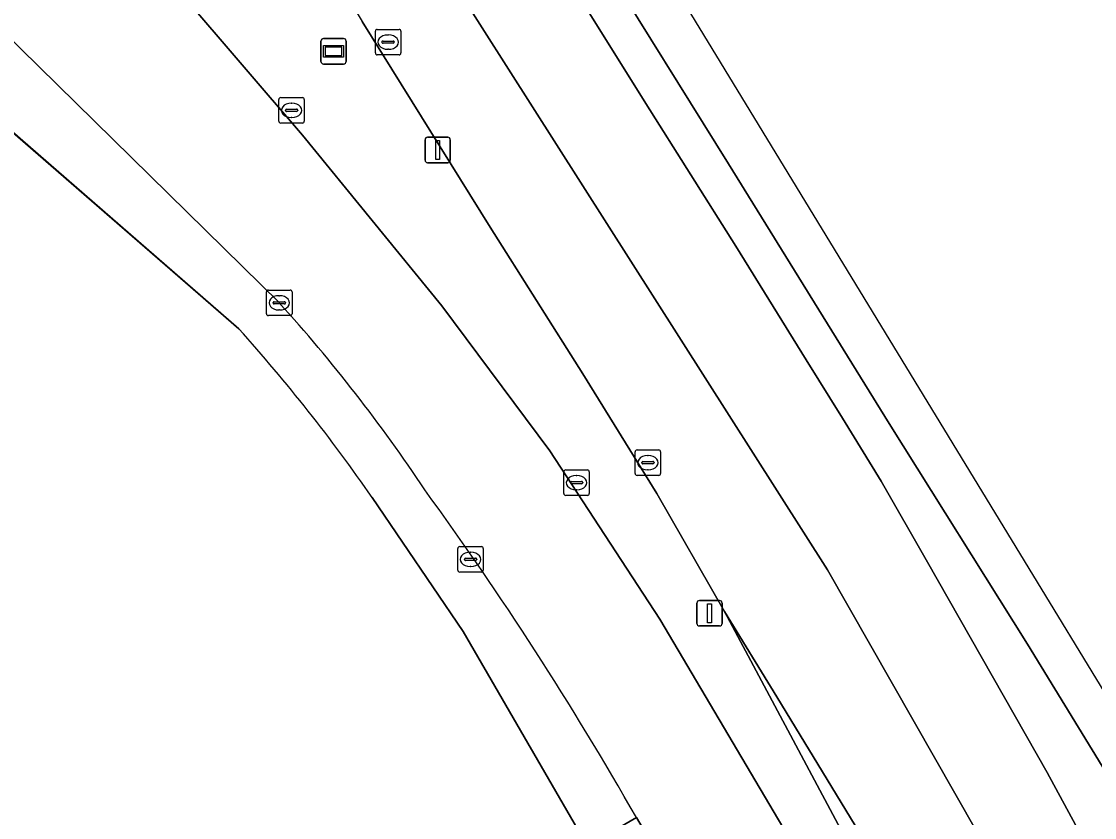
# Model space of a CAD drawing. Extents: x 158132 to 159664, y 385256 to 387218.
# Drawn here: x 159568.91 to 159611, y 385966.28 to 385997.49 of the extents above; entities that cross this region are included whole.
import ezdxf

# ---------------------------------------------------------------- set-up
doc = ezdxf.new("R2010")
doc.units = 0
for name, color, linetype in [('IMGEO_Berm_groen', 7, 'Continuous'), ('IMGEO_Berm_open', 7, 'Continuous'), ('IMGEO_Groenvoorziening', 7, 'Continuous'), ('IMGEO_Kolk', 7, 'Continuous'), ('IMGEO_Lichtmast', 7, 'Continuous'), ('IMGEO_Rijbaan_lokaal_open', 7, 'Continuous'), ('IMGEO_Rijbaan_regionaal_gesloten', 7, 'Continuous'), ('IMGEO_Verklikker', 7, 'Continuous'), ('IMGEO_Voetpad_open', 7, 'Continuous')]:
    doc.layers.add(name, color=color, linetype=linetype)

msp = doc.modelspace()

# ---------------------------------------------------------------- linework, layer by layer
at = {"layer": 'IMGEO_Berm_groen'}
msp.add_lwpolyline([(159575.204, 385998.555), (159579.934, 385993.03), (159585.402, 385986.335), (159589.628, 385980.657), (159593.949, 385974.057), (159597.879, 385967.409), (159602.91, 385958.899), (159608.296, 385949.322), (159611.008, 385944.38), (159614.046, 385939.227), (159614.705, 385939.573), (159611.619, 385945.057), (159601.152, 385965.61), (159596.488, 385974.358), (159593.823, 385978.986), (159590.929, 385983.677), (159587.286, 385989.429), (159582.268, 385997.49)], dxfattribs=at)
at = {"layer": 'IMGEO_Berm_open'}
for points in [[(159650.819, 385904.784), (159650.138, 385905.881), (159648.364, 385908.74), (159641.537, 385919.55), (159638.579, 385924.4), (159635.134, 385930.142), (159632.602, 385934.24), (159629.345, 385939.311), (159624.937, 385946.415), (159622.026, 385951.054), (159617.678, 385958.128), (159613.436, 385964.792), (159608.363, 385973.078), (159602.941, 385981.726), (159596.646, 385991.907), (159591.605, 386000)], [(159590.289, 385999.259), (159593.396, 385994.269), (159596.933, 385988.677), (159599.683, 385984.229), (159601.113, 385981.934), (159602.622, 385979.469), (159604.449, 385976.284), (159609.132, 385968.039), (159611.944, 385962.856), (159614.131, 385959.461), (159617.02, 385955.345), (159626.869, 385941.335), (159627.24, 385940.801), (159632.235, 385932.811), (159633.744, 385930.178), (159648.597, 385904.404), (159649.117, 385903.501)]]:
    msp.add_lwpolyline(points, dxfattribs=at)
at = {"layer": 'IMGEO_Groenvoorziening'}
for points in [[(159577.44, 385985.433), (159567.428, 385994.122), (159510.141, 385907.831), (159512.212, 385906.441), (159526.404, 385897.167)], [(159591.547, 385964.41), (159586.231, 385973.567), (159582.66, 385978.825)]]:
    msp.add_lwpolyline(points, dxfattribs=at)
msp.add_arc((159528.673, 385941.544), 65.609, 34.62746, 41.9866, dxfattribs=at)
at = {"layer": 'IMGEO_Kolk'}
for p, q in [((159582.79, 385996.252), (159582.79, 385997.104)), ((159582.865, 385997.178), (159583.717, 385997.178)), ((159583.278, 385996.958), (159583.303, 385996.958)), ((159583.791, 385997.104), (159583.791, 385996.252)), ((159583.049, 385996.672), (159583.049, 385996.684)), ((159583.487, 385996.635), (159583.089, 385996.635)), ((159583.092, 385996.721), (159583.49, 385996.721)), ((159583.533, 385996.684), (159583.533, 385996.672)), ((159583.717, 385996.178), (159582.865, 385996.178)), ((159583.301, 385996.398), (159583.276, 385996.398)), ((159579.002, 385993.578), (159579.002, 385994.43)), ((159579.077, 385994.504), (159579.929, 385994.504)), ((159580.003, 385994.43), (159580.003, 385993.578)), ((159579.261, 385993.998), (159579.261, 385994.01)), ((159579.699, 385993.961), (159579.301, 385993.961)), ((159579.304, 385994.047), (159579.702, 385994.047)), ((159579.49, 385994.284), (159579.515, 385994.284)), ((159579.745, 385994.01), (159579.745, 385993.998)), ((159579.513, 385993.724), (159579.488, 385993.724)), ((159579.929, 385993.504), (159579.077, 385993.504)), ((159578.519, 385986.032), (159578.519, 385986.884)), ((159578.594, 385986.958), (159579.446, 385986.958)), ((159579.52, 385986.884), (159579.52, 385986.032)), ((159578.778, 385986.452), (159578.778, 385986.464)), ((159579.216, 385986.415), (159578.818, 385986.415)), ((159578.821, 385986.501), (159579.219, 385986.501)), ((159579.007, 385986.738), (159579.032, 385986.738)), ((159579.262, 385986.464), (159579.262, 385986.452)), ((159579.446, 385985.958), (159578.594, 385985.958)), ((159579.03, 385986.178), (159579.005, 385986.178)), ((159592.977, 385979.765), (159592.977, 385980.617)), ((159593.052, 385980.691), (159593.904, 385980.691)), ((159593.978, 385980.617), (159593.978, 385979.765)), ((159593.236, 385980.185), (159593.236, 385980.197)), ((159593.674, 385980.148), (159593.276, 385980.148)), ((159593.279, 385980.234), (159593.677, 385980.234)), ((159593.465, 385980.471), (159593.49, 385980.471)), ((159593.72, 385980.197), (159593.72, 385980.185)), ((159590.179, 385978.983), (159590.179, 385979.835)), ((159590.254, 385979.909), (159591.106, 385979.909)), ((159590.667, 385979.689), (159590.692, 385979.689)), ((159591.18, 385979.835), (159591.18, 385978.983)), ((159593.904, 385979.691), (159593.052, 385979.691)), ((159593.488, 385979.911), (159593.463, 385979.911)), ((159590.438, 385979.403), (159590.438, 385979.415)), ((159590.876, 385979.366), (159590.478, 385979.366)), ((159590.481, 385979.452), (159590.879, 385979.452)), ((159590.922, 385979.415), (159590.922, 385979.403)), ((159591.106, 385978.909), (159590.254, 385978.909)), ((159590.69, 385979.129), (159590.665, 385979.129)), ((159586.021, 385975.973), (159586.021, 385976.825)), ((159586.096, 385976.899), (159586.948, 385976.899)), ((159587.022, 385976.825), (159587.022, 385975.973)), ((159586.28, 385976.393), (159586.28, 385976.405)), ((159586.718, 385976.356), (159586.32, 385976.356)), ((159586.323, 385976.442), (159586.721, 385976.442)), ((159586.509, 385976.679), (159586.534, 385976.679)), ((159586.764, 385976.405), (159586.764, 385976.393)), ((159586.948, 385975.899), (159586.096, 385975.899)), ((159586.532, 385976.119), (159586.507, 385976.119))]:
    msp.add_line(p, q, dxfattribs=at)
for points in [[(159582.79, 385996.252), (159582.79, 385997.104)], [(159582.865, 385997.178), (159583.717, 385997.178)], [(159583.791, 385997.104), (159583.791, 385996.252)], [(159583.717, 385996.178), (159582.865, 385996.178)], [(159579.002, 385993.578), (159579.002, 385994.43)], [(159579.077, 385994.504), (159579.929, 385994.504)], [(159580.003, 385994.43), (159580.003, 385993.578)], [(159579.929, 385993.504), (159579.077, 385993.504)], [(159578.519, 385986.032), (159578.519, 385986.884)], [(159578.594, 385986.958), (159579.446, 385986.958)], [(159579.52, 385986.884), (159579.52, 385986.032)], [(159579.446, 385985.958), (159578.594, 385985.958)], [(159592.977, 385979.765), (159592.977, 385980.617)], [(159593.052, 385980.691), (159593.904, 385980.691)], [(159593.978, 385980.617), (159593.978, 385979.765)], [(159590.179, 385978.983), (159590.179, 385979.835)], [(159590.254, 385979.909), (159591.106, 385979.909)], [(159591.18, 385979.835), (159591.18, 385978.983)], [(159593.904, 385979.691), (159593.052, 385979.691)], [(159591.106, 385978.909), (159590.254, 385978.909)], [(159586.021, 385975.973), (159586.021, 385976.825)], [(159586.096, 385976.899), (159586.948, 385976.899)], [(159587.022, 385976.825), (159587.022, 385975.973)], [(159586.948, 385975.899), (159586.096, 385975.899)]]:
    msp.add_lwpolyline(points, dxfattribs=at)
for centre, radius, start, end in [((159582.867, 385997.102), 0.0765, 91.552, 178.448), ((159582.867, 385997.102), 0.0765, 91.552, 178.448), ((159583.715, 385997.102), 0.0765, 1.552, 88.448), ((159583.715, 385997.102), 0.0765, 1.552, 88.448), ((159583.089, 385996.681), 0.0403, 85.8775, 175.7526), ((159583.086, 385996.671), 0.0366, 178.938, 274.7102), ((159583.49, 385996.678), 0.043, 264.8664, 352.4533), ((159583.494, 385996.683), 0.0386, 1.7309, 96.639), ((159582.867, 385996.254), 0.0765, 181.552, 268.448), ((159582.867, 385996.254), 0.0765, 181.552, 268.448), ((159583.715, 385996.254), 0.0765, 271.552, 358.448), ((159583.715, 385996.254), 0.0765, 271.552, 358.448), ((159579.079, 385994.428), 0.0765, 91.552, 178.448), ((159579.079, 385994.428), 0.0765, 91.552, 178.448), ((159579.927, 385994.428), 0.0765, 1.552, 88.448), ((159579.927, 385994.428), 0.0765, 1.552, 88.448), ((159579.301, 385994.007), 0.0403, 85.8775, 175.7526), ((159579.298, 385993.997), 0.0366, 178.938, 274.7102), ((159579.702, 385994.004), 0.043, 264.8664, 352.4533), ((159579.706, 385994.009), 0.0386, 1.7309, 96.639), ((159579.079, 385993.58), 0.0765, 181.552, 268.448), ((159579.079, 385993.58), 0.0765, 181.552, 268.448), ((159579.927, 385993.58), 0.0765, 271.552, 358.448), ((159579.927, 385993.58), 0.0765, 271.552, 358.448), ((159578.596, 385986.882), 0.0765, 91.552, 178.448), ((159578.596, 385986.882), 0.0765, 91.552, 178.448), ((159579.444, 385986.882), 0.0765, 1.552, 88.448), ((159579.444, 385986.882), 0.0765, 1.552, 88.448), ((159578.818, 385986.461), 0.0403, 85.8775, 175.7526), ((159578.815, 385986.451), 0.0366, 178.938, 274.7102), ((159579.219, 385986.458), 0.043, 264.8664, 352.4533), ((159579.223, 385986.463), 0.0386, 1.7309, 96.639), ((159578.596, 385986.034), 0.0765, 181.552, 268.448), ((159578.596, 385986.034), 0.0765, 181.552, 268.448), ((159579.444, 385986.034), 0.0765, 271.552, 358.448), ((159579.444, 385986.034), 0.0765, 271.552, 358.448), ((159593.054, 385980.615), 0.0765, 91.552, 178.448), ((159593.054, 385980.615), 0.0765, 91.552, 178.448), ((159593.902, 385980.615), 0.0765, 1.552, 88.448), ((159593.902, 385980.615), 0.0765, 1.552, 88.448), ((159593.276, 385980.194), 0.0403, 85.8775, 175.7526), ((159593.273, 385980.184), 0.0366, 178.938, 274.7102), ((159593.677, 385980.191), 0.043, 264.8664, 352.4533), ((159593.681, 385980.196), 0.0386, 1.7309, 96.639), ((159590.256, 385979.833), 0.0765, 91.552, 178.448), ((159590.256, 385979.833), 0.0765, 91.552, 178.448), ((159591.104, 385979.833), 0.0765, 1.552, 88.448), ((159591.104, 385979.833), 0.0765, 1.552, 88.448), ((159593.054, 385979.767), 0.0765, 181.552, 268.448), ((159593.054, 385979.767), 0.0765, 181.552, 268.448), ((159593.902, 385979.767), 0.0765, 271.552, 358.448), ((159593.902, 385979.767), 0.0765, 271.552, 358.448), ((159590.478, 385979.412), 0.0403, 85.8775, 175.7526), ((159590.475, 385979.402), 0.0366, 178.938, 274.7102), ((159590.879, 385979.409), 0.043, 264.8664, 352.4533), ((159590.883, 385979.414), 0.0386, 1.7309, 96.639), ((159590.256, 385978.985), 0.0765, 181.552, 268.448), ((159590.256, 385978.985), 0.0765, 181.552, 268.448), ((159591.104, 385978.985), 0.0765, 271.552, 358.448), ((159591.104, 385978.985), 0.0765, 271.552, 358.448), ((159586.098, 385976.823), 0.0765, 91.552, 178.448), ((159586.098, 385976.823), 0.0765, 91.552, 178.448), ((159586.946, 385976.823), 0.0765, 1.552, 88.448), ((159586.946, 385976.823), 0.0765, 1.552, 88.448), ((159586.32, 385976.402), 0.0403, 85.8775, 175.7526), ((159586.317, 385976.392), 0.0366, 178.938, 274.7102), ((159586.721, 385976.399), 0.043, 264.8664, 352.4533), ((159586.725, 385976.404), 0.0386, 1.7309, 96.639), ((159586.098, 385975.975), 0.0765, 181.552, 268.448), ((159586.098, 385975.975), 0.0765, 181.552, 268.448), ((159586.946, 385975.975), 0.0765, 271.552, 358.448), ((159586.946, 385975.975), 0.0765, 271.552, 358.448)]:
    msp.add_arc(centre, radius, start, end, dxfattribs=at)
for centre, major_axis, ratio, start_param, end_param in [((159583.277, 385996.678), (-0.387, 0.002), 0.722429, 4.712389, 7.853982), ((159583.302, 385996.678), (-0.39, 0.002), 0.717154, 1.570796, 4.712389), ((159579.489, 385994.004), (-0.387, 0.002), 0.722429, 4.712389, 7.853982), ((159579.514, 385994.004), (-0.39, 0.002), 0.717154, 1.570796, 4.712389), ((159579.006, 385986.458), (-0.387, 0.002), 0.722429, 4.712389, 7.853982), ((159579.031, 385986.458), (-0.39, 0.002), 0.717154, 1.570796, 4.712389), ((159593.464, 385980.191), (-0.387, 0.002), 0.722429, 4.712389, 7.853982), ((159593.489, 385980.191), (-0.39, 0.002), 0.717154, 1.570796, 4.712389), ((159590.666, 385979.409), (-0.387, 0.002), 0.722429, 4.712389, 7.853982), ((159590.691, 385979.409), (-0.39, 0.002), 0.717154, 1.570796, 4.712389), ((159586.508, 385976.399), (-0.387, 0.002), 0.722429, 4.712389, 7.853982), ((159586.533, 385976.399), (-0.39, 0.002), 0.717154, 1.570796, 4.712389)]:
    msp.add_ellipse(centre, major_axis=major_axis, ratio=ratio, start_param=start_param, end_param=end_param, dxfattribs=at)
at = {"layer": 'IMGEO_Lichtmast'}
for p, q in [((159584.739, 385992.05), (159584.739, 385992.85)), ((159584.739, 385992.85), (159584.739, 385992.05)), ((159584.839, 385992.95), (159585.629, 385992.95)), ((159585.629, 385992.95), (159584.839, 385992.95)), ((159585.729, 385992.85), (159585.729, 385992.05)), ((159585.729, 385992.05), (159585.729, 385992.85)), ((159585.629, 385991.95), (159584.839, 385991.95)), ((159584.839, 385991.95), (159585.629, 385991.95)), ((159595.398, 385973.888), (159595.398, 385974.688)), ((159595.398, 385974.688), (159595.398, 385973.888)), ((159595.498, 385974.788), (159596.288, 385974.788)), ((159596.288, 385974.788), (159595.498, 385974.788)), ((159596.388, 385974.688), (159596.388, 385973.888)), ((159596.388, 385973.888), (159596.388, 385974.688)), ((159596.288, 385973.788), (159595.498, 385973.788)), ((159595.498, 385973.788), (159596.288, 385973.788))]:
    msp.add_line(p, q, dxfattribs=at)
for points in [[(159585.159, 385992.825), (159585.309, 385992.825), (159585.309, 385992.075), (159585.159, 385992.075), (159585.159, 385992.825)], [(159595.818, 385974.663), (159595.968, 385974.663), (159595.968, 385973.913), (159595.818, 385973.913), (159595.818, 385974.663)]]:
    msp.add_lwpolyline(points, dxfattribs=at)
for centre, start, end in [((159584.839, 385992.85), 90, 180), ((159584.839, 385992.85), 90, 180), ((159585.629, 385992.85), 0, 90), ((159585.629, 385992.85), 360, 90), ((159584.839, 385992.05), 180, 270), ((159584.839, 385992.05), 180, 270), ((159585.629, 385992.05), 270, 0), ((159585.629, 385992.05), 270, 0), ((159595.498, 385974.688), 90, 180), ((159595.498, 385974.688), 90, 180), ((159596.288, 385974.688), 0, 90), ((159596.288, 385974.688), 360, 90), ((159595.498, 385973.888), 180, 270), ((159595.498, 385973.888), 180, 270), ((159596.288, 385973.888), 270, 0), ((159596.288, 385973.888), 270, 0)]:
    msp.add_arc(centre, 0.1, start, end, dxfattribs=at)
at = {"layer": 'IMGEO_Rijbaan_lokaal_open'}
for points in [[(159565.953, 385999.29), (159579.023, 385986.456)], [(159625.723, 385917.698), (159624.803, 385919.32), (159622.894, 385922.952), (159621.218, 385926.097), (159618.816, 385930.485), (159614.046, 385939.227), (159611.008, 385944.38), (159608.296, 385949.322), (159602.91, 385958.899), (159597.879, 385967.409), (159593.949, 385974.057), (159589.628, 385980.657), (159585.402, 385986.335), (159579.934, 385993.03), (159575.204, 385998.555)], [(159593.025, 385966.279), (159595.331, 385962.368), (159596.877, 385959.69), (159604.892, 385945.35), (159605.315, 385944.586), (159607.486, 385940.665), (159614.277, 385928.306), (159622.049, 385914.2), (159624.06, 385910.558), (159624.148, 385910.573), (159625.119, 385910.687), (159626.096, 385910.713), (159627.072, 385910.653), (159628.038, 385910.505)]]:
    msp.add_lwpolyline(points, dxfattribs=at)
for centre, radius, start, end in [((159532.694, 385944.498), 62.504, 33.64194, 42.16537), ((159471.938, 385897.198), 139.407, 29.70525, 35.99348)]:
    msp.add_arc(centre, radius, start, end, dxfattribs=at)
at = {"layer": 'IMGEO_Rijbaan_regionaal_gesloten'}
for points in [[(159499.651, 386137.219), (159496.379, 386135.29), (159503.232, 386124.33), (159517.304, 386101.878), (159529.011, 386083.065), (159545.802, 386056.241), (159576.14, 386007.176), (159580.646, 386000.222), (159582.268, 385997.49), (159587.286, 385989.429), (159590.929, 385983.677), (159593.823, 385978.986), (159596.488, 385974.358), (159598.531, 385971.012), (159611.522, 385949.695), (159641.915, 385897.112), (159642.042, 385896.892), (159644.386, 385899.081), (159644.13, 385899.529), (159600.527, 385975.989), (159574.471, 386016.885), (159520.444, 386103.637)], [(159596.488, 385974.358), (159601.152, 385965.61), (159611.619, 385945.057), (159614.705, 385939.573), (159619.492, 385930.188), (159620.936, 385927.556), (159626.382, 385918.054), (159634.618, 385903.691), (159635.002, 385903.043), (159635.137, 385902.822), (159639.755, 385894.755), (159642.042, 385896.892), (159641.915, 385897.112), (159611.522, 385949.695), (159598.531, 385971.012)]]:
    msp.add_lwpolyline(points, close=True, dxfattribs=at)
for points in [[(159574.471, 386016.885), (159600.527, 385975.989), (159644.13, 385899.529), (159644.386, 385899.081), (159646.73, 385901.271), (159646.344, 385901.945), (159618.413, 385950.738), (159611.944, 385962.856), (159609.132, 385968.039), (159604.449, 385976.284), (159602.622, 385979.469), (159601.113, 385981.934), (159599.683, 385984.229), (159596.933, 385988.677), (159593.396, 385994.269), (159590.289, 385999.259)], [(159591.605, 386000), (159596.646, 385991.907), (159602.941, 385981.726), (159608.363, 385973.078), (159613.436, 385964.792), (159617.678, 385958.128), (159622.026, 385951.054), (159624.937, 385946.415), (159629.345, 385939.311), (159632.602, 385934.24), (159635.134, 385930.142), (159638.579, 385924.4), (159641.537, 385919.55), (159648.364, 385908.74), (159650.138, 385905.881), (159650.819, 385904.784), (159652.492, 385906.392), (159618.354, 385959.776), (159584.913, 386014.622)]]:
    msp.add_lwpolyline(points, dxfattribs=at)
at = {"layer": 'IMGEO_Verklikker'}
for p, q in [((159580.655, 385995.92), (159580.655, 385996.72)), ((159580.655, 385996.72), (159580.655, 385995.92)), ((159580.755, 385996.82), (159581.545, 385996.82)), ((159581.545, 385996.82), (159580.755, 385996.82)), ((159581.645, 385996.72), (159581.645, 385995.92)), ((159581.645, 385995.92), (159581.645, 385996.72)), ((159581.545, 385995.82), (159580.755, 385995.82)), ((159580.755, 385995.82), (159581.545, 385995.82))]:
    msp.add_line(p, q, dxfattribs=at)
for points in [[(159580.756, 385996.552), (159581.544, 385996.552), (159581.544, 385996.088), (159580.756, 385996.088), (159580.756, 385996.552)], [(159580.821, 385996.487), (159580.821, 385996.153), (159581.479, 385996.153), (159581.479, 385996.487), (159580.821, 385996.487)]]:
    msp.add_lwpolyline(points, dxfattribs=at)
for centre, start, end in [((159580.755, 385996.72), 90, 180), ((159580.755, 385996.72), 90, 180), ((159581.545, 385996.72), 0, 90), ((159581.545, 385996.72), 360, 90), ((159580.755, 385995.92), 180, 270), ((159580.755, 385995.92), 180, 270), ((159581.545, 385995.92), 270, 0), ((159581.545, 385995.92), 270, 0)]:
    msp.add_arc(centre, 0.1, start, end, dxfattribs=at)
at = {"layer": 'IMGEO_Voetpad_open'}
for points in [[(159342.272, 386356.537), (159336.867, 386365.141), (159318.513, 386394.363), (159300.962, 386422.442), (159295.368, 386431.391), (159272.541, 386467.974), (159257.457, 386492.381), (159255.637, 386491.239), (159261.287, 386482.187), (159281.625, 386449.697), (159282.86, 386447.719), (159299.26, 386421.418), (159320.926, 386386.673), (159335.558, 386363.377), (159377.743, 386296.218), (159406.366, 386250), (159430.855, 386210.852), (159500, 386100.314), (159562.614, 386000.285), (159562.794, 386000), (159565.374, 385995.906), (159566.437, 385994.982), (159567.428, 385994.122), (159577.44, 385985.433)], [(159579.023, 385986.456), (159565.953, 385999.29), (159565.013, 386000.345), (159564.045, 386001.43), (159559.492, 386008.447), (159548.31, 386026.235), (159539.094, 386041.095), (159524.941, 386063.723), (159511.652, 386084.929), (159501.394, 386101.341), (159500, 386103.58), (159470.652, 386150.709), (159444.432, 386192.43), (159432.366, 386211.787), (159416.04, 386237.977), (159408.523, 386250), (159377.54, 386299.626), (159368.423, 386314.261), (159342.272, 386356.537)], [(159582.66, 385978.825), (159586.231, 385973.567), (159591.547, 385964.41), (159593.433, 385961.16), (159599.633, 385950.479), (159603.878, 385942.752), (159604.109, 385942.858), (159605.764, 385939.828), (159605.6, 385939.741), (159612.976, 385926.325), (159620.297, 385913.244), (159622.049, 385914.2), (159614.277, 385928.306), (159607.486, 385940.665), (159606.576, 385940.161), (159604.405, 385944.082), (159605.315, 385944.586), (159604.892, 385945.35), (159596.877, 385959.69), (159595.331, 385962.368), (159594.435, 385961.84), (159592.129, 385965.751), (159593.025, 385966.279)]]:
    msp.add_lwpolyline(points, dxfattribs=at)
msp.add_lwpolyline([(159593.025, 385966.279), (159592.129, 385965.751), (159594.435, 385961.84), (159595.331, 385962.368)], close=True, dxfattribs=at)
for centre, radius, start, end in [((159532.694, 385944.498), 62.504, 33.64194, 42.16537), ((159528.673, 385941.544), 65.609, 34.62746, 41.9866), ((159471.938, 385897.198), 139.407, 29.70525, 35.99348)]:
    msp.add_arc(centre, radius, start, end, dxfattribs=at)

doc.saveas('drawing.dxf')
